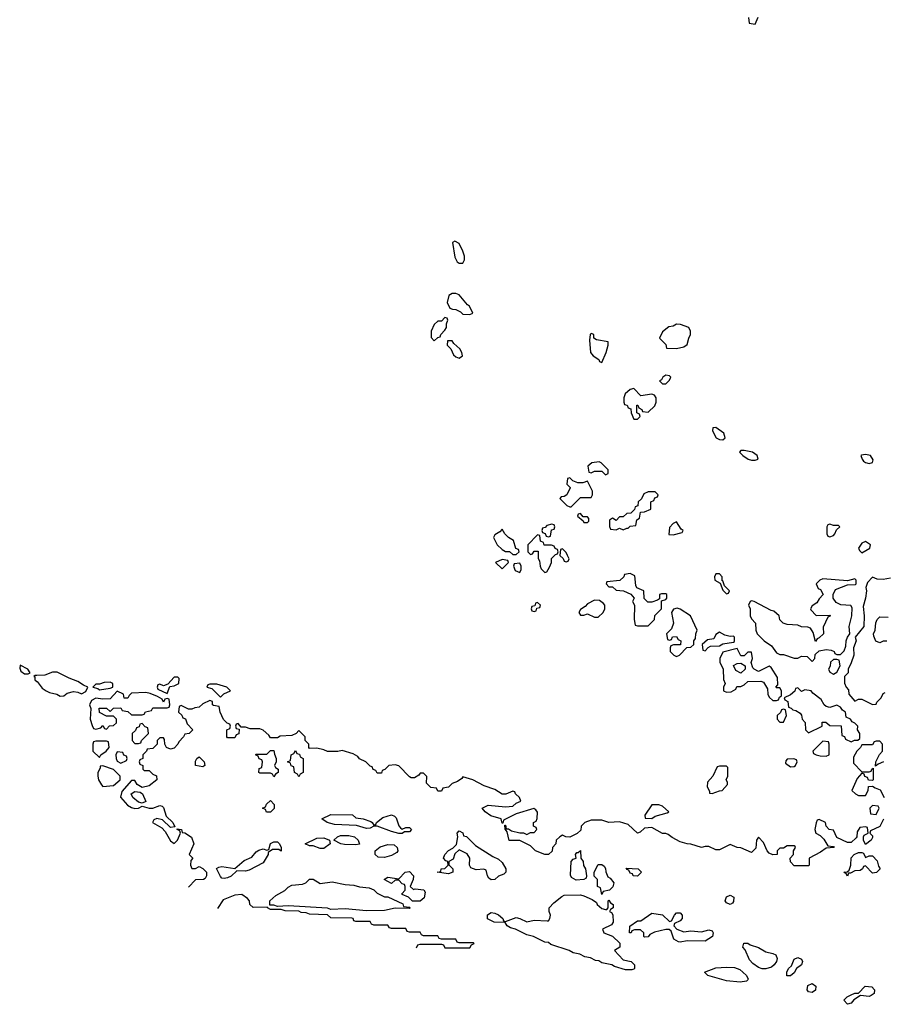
# Model space of a CAD drawing. Header units: inches. Extents: x 2601682 to 2755810, y 449311 to 584050.
# Tile 450 of 505: x 2739903 to 2744750, y 545529 to 551058. Entities that reach past the tile are written whole.
import ezdxf

# ---------------------------------------------------------------- set-up
doc = ezdxf.new("R2010")
doc.units = ezdxf.units.IN
doc.header["$MEASUREMENT"] = 0
for name, color, linetype in [('C7534', 7, 'Continuous'), ('C7544', 7, 'Continuous'), ('C7545', 7, 'Continuous')]:
    doc.layers.add(name, color=color, linetype=linetype)

msp = doc.modelspace()

# ---------------------------------------------------------------- linework, layer by layer
at = {"layer": 'C7534', "color": 2, "elevation": 2}
msp.add_lwpolyline([(2739906.4, 547433.6), (2739903, 547417), (2739910, 547398.8), (2739930, 547384.9), (2739950, 547384), (2739962, 547390), (2739948.7, 547410)], close=True, dxfattribs=at)
msp.add_lwpolyline([(2740000, 547375.5), (2739990, 547375.3), (2739982, 547370), (2739987.1, 547367.1), (2739988.2, 547350), (2740000, 547342.5)], dxfattribs=at)
at = {"layer": 'C7544', "color": 2, "elevation": 2}
for points in [[(2742344.7, 549815.3), (2742332.7, 549807.3), (2742344.5, 549724.5), (2742358.8, 549698.8), (2742370, 549691), (2742390, 549691.3), (2742399.3, 549710), (2742399.3, 549730), (2742390, 549758), (2742370, 549802)], [(2742350, 549521.2), (2742330, 549521.2), (2742311.3, 549510), (2742302, 549470), (2742318, 549438), (2742332, 549432), (2742350, 549431.3), (2742377.3, 549417.3), (2742390, 549404.7), (2742430, 549402), (2742446, 549410), (2742428, 549450), (2742417.2, 549457.2), (2742370, 549514)], [(2742290, 549386), (2742270, 549366), (2742250, 549366), (2742230, 549346), (2742212, 549310), (2742212.7, 549272.7), (2742230, 549254), (2742250, 549274), (2742262, 549278), (2742266, 549290), (2742290, 549314), (2742298, 549330), (2742298, 549350), (2742306, 549370), (2742302, 549382)], [(2743590, 549348), (2743570, 549338), (2743546.4, 549333.6), (2743510, 549306), (2743494, 549270), (2743530, 549234), (2743534, 549214), (2743590, 549212), (2743630, 549222), (2743650, 549234), (2743658, 549270), (2743668, 549290), (2743668, 549310), (2743658, 549330), (2743612.7, 549347.3)], [(2743110, 549295.3), (2743104.7, 549290), (2743101, 549259), (2743106, 549190), (2743122, 549170), (2743154, 549150), (2743158, 549138), (2743170, 549134), (2743195.3, 549190), (2743206, 549230), (2743206, 549250), (2743140.4, 549260.4), (2743126, 549270), (2743126, 549290)], [(2742330, 549255.3), (2742304.7, 549255.3), (2742302, 549230), (2742322, 549210), (2742336.9, 549176.9), (2742350, 549164.7), (2742370, 549158), (2742388, 549170), (2742384, 549190), (2742372.7, 549210), (2742340.2, 549240.2)], [(2743530, 549062), (2743512, 549050), (2743504.7, 549035.3), (2743494, 549030), (2743510, 549014), (2743530, 549014), (2743550, 549034), (2743558, 549050), (2743550, 549058)], [(2743350, 548988), (2743330, 548982), (2743302, 548958), (2743294, 548934), (2743294, 548910), (2743298, 548898), (2743312.7, 548892.7), (2743318, 548878), (2743332.7, 548872.7), (2743334, 548850), (2743350, 548814), (2743370, 548814), (2743386, 548830), (2743382, 548842), (2743366, 548850), (2743367.3, 548892.7), (2743372.7, 548892.7), (2743378, 548878), (2743394, 548870), (2743398, 548858), (2743430, 548854), (2743468, 548890), (2743475.3, 548910), (2743475.3, 548935.3), (2743466, 548950), (2743450, 548955.3), (2743390, 548946)], [(2743810, 548768), (2743794, 548766), (2743792, 548750), (2743812, 548710), (2743830, 548701), (2743850, 548698), (2743862, 548710), (2743855.5, 548735.5)], [(2743970, 548639), (2743950, 548638), (2743942, 548630), (2743962, 548610), (2743992, 548590), (2744010, 548584), (2744030, 548584), (2744048, 548590), (2744042, 548610), (2744015.3, 548630)], [(2744650, 548617), (2744627.3, 548612.7), (2744624.7, 548610), (2744631, 548590), (2744639.8, 548579.8), (2744650, 548571), (2744670, 548566), (2744688.7, 548571.3), (2744693.6, 548586.4), (2744679, 548610)], [(2743155.3, 548575.3), (2743114, 548570), (2743092, 548550), (2743098, 548518), (2743110, 548514), (2743130, 548522), (2743170, 548522), (2743190, 548502), (2743206, 548510), (2743206, 548530), (2743166, 548570)], [(2742990, 548486), (2742978, 548482), (2742974, 548450), (2742991.6, 548431.6), (2742991.6, 548428.4), (2742974, 548390), (2742959.6, 548380.4), (2742942, 548378), (2742934, 548370), (2742974, 548330), (2742990, 548322), (2742998, 548322), (2743050, 548374), (2743110, 548374), (2743118, 548390), (2743118, 548410), (2743090, 548466), (2743063.6, 548456.4), (2743036.4, 548456.4), (2743008, 548468)], [(2743470, 548406), (2743430, 548406), (2743405.4, 548394.6), (2743392.7, 548367.3), (2743374, 548350), (2743372.7, 548327.3), (2743358, 548322), (2743352.7, 548307.3), (2743332.7, 548287.3), (2743310, 548286), (2743290, 548266), (2743270, 548266), (2743250, 548246), (2743230, 548258), (2743212.7, 548247.3), (2743212.7, 548212.7), (2743218, 548198), (2743250, 548194), (2743270, 548202), (2743290, 548194), (2743310, 548202), (2743318, 548202), (2743330, 548214), (2743362, 548218), (2743366, 548250), (2743382, 548258), (2743387.3, 548292.7), (2743410, 548294), (2743446, 548310), (2743446, 548350), (2743462, 548358), (2743467.3, 548372.7), (2743482, 548378), (2743486, 548390)], [(2743050, 548286), (2743038, 548282), (2743034, 548270), (2743064.7, 548244.7), (2743070, 548234), (2743090, 548234), (2743098, 548242), (2743096.4, 548256.4), (2743090, 548266), (2743066, 548266)], [(2742890, 548226), (2742862, 548218), (2742852.7, 548207.3), (2742838, 548202), (2742834, 548190), (2742838, 548178), (2742852.7, 548172.7), (2742858, 548158), (2742870, 548154), (2742882, 548158), (2742887.3, 548192.7), (2742902, 548198), (2742906, 548210), (2742902, 548222)], [(2743590, 548238), (2743570, 548228), (2743550, 548206), (2743547.1, 548167.1), (2743570, 548166), (2743622, 548178), (2743626, 548190), (2743616.4, 548196.4)], [(2744450, 548226), (2744438, 548222), (2744434, 548210), (2744434, 548170), (2744438, 548158), (2744450, 548154), (2744470, 548162), (2744478, 548170), (2744487.3, 548192.7), (2744506, 548210), (2744498, 548218), (2744470, 548218)], [(2742610, 548198), (2742598, 548182), (2742570, 548166), (2742562, 548150), (2742582, 548110), (2742610, 548082), (2742630, 548072), (2742651.6, 548071.6), (2742670, 548054), (2742690, 548054), (2742706, 548070), (2742702, 548082), (2742688, 548088), (2742674, 548134), (2742646, 548150), (2742626, 548170)], [(2742810, 548166), (2742754, 548110), (2742754, 548070), (2742770, 548054), (2742782, 548058), (2742790, 548074), (2742812.7, 548072.7), (2742812.7, 548032.7), (2742819.6, 548019.6), (2742824.7, 547990), (2742830, 547974), (2742850, 547954), (2742862, 547958), (2742876.4, 547983.6), (2742888, 548010), (2742888.4, 548031.6), (2742910, 548054), (2742922, 548058), (2742926, 548070), (2742922, 548082), (2742908, 548088), (2742902, 548102), (2742887.3, 548107.3), (2742847.3, 548107.3), (2742842, 548122), (2742826, 548130), (2742822, 548162)], [(2744650, 548128.7), (2744630, 548118), (2744611.3, 548090), (2744616.9, 548076.9), (2744630, 548064.7), (2744675.3, 548090), (2744678, 548110)], [(2742950, 548086), (2742938, 548082), (2742934, 548050), (2742952.7, 548032.7), (2742958, 548018), (2742970, 548014), (2742982, 548018), (2742986, 548030), (2742978, 548050), (2742970, 548066)], [(2742610, 548026), (2742574, 548010), (2742610, 547974), (2742646, 548010), (2742642, 548022)], [(2742710, 548006), (2742678, 548002), (2742674, 547990), (2742684.7, 547964.7), (2742710, 547954), (2742718, 547970), (2742718, 547990)], [(2743330, 547948), (2743298, 547942), (2743294, 547930), (2743271.6, 547908.4), (2743198, 547902), (2743194, 547890), (2743210, 547874), (2743230, 547874), (2743250, 547854), (2743291.6, 547851.6), (2743332.7, 547832.7), (2743352, 547810), (2743342, 547790), (2743354, 547770), (2743352, 547690), (2743358, 547658), (2743370, 547654), (2743430, 547654), (2743466, 547690), (2743467.3, 547712.7), (2743506, 547750), (2743506, 547794), (2743530, 547802), (2743535.3, 547810), (2743535.3, 547830), (2743530, 547834), (2743505.4, 547834.6), (2743494, 547830), (2743494, 547806), (2743482, 547798), (2743450, 547788), (2743428, 547788), (2743408, 547808), (2743406, 547850), (2743367.3, 547867.3), (2743360.4, 547880.4), (2743355.3, 547935.3)], [(2743830, 547946), (2743810, 547946), (2743802, 547930), (2743804.7, 547910), (2743834, 547894), (2743850, 547854), (2743870, 547834), (2743882, 547838), (2743886, 547850), (2743858, 547878), (2743850, 547906), (2743846, 547906), (2743846, 547930)], [(2744590, 547918), (2744550, 547906), (2744410, 547918), (2744394, 547910), (2744374, 547890), (2744384.7, 547864.7), (2744398, 547858), (2744412, 547830), (2744390, 547806), (2744376.9, 547783.1), (2744350, 547766), (2744342, 547750), (2744343.6, 547743.6), (2744372.7, 547712.7), (2744450, 547714), (2744454, 547710), (2744438, 547702), (2744412.7, 547647.3), (2744414, 547610), (2744390, 547586), (2744378, 547582), (2744370, 547566), (2744356.4, 547616.4), (2744342, 547642), (2744327.3, 547647.3), (2744290, 547648), (2744270, 547658), (2744210, 547662), (2744188.4, 547668.4), (2744168.4, 547688.4), (2744166, 547710), (2744136.4, 547736.4), (2744120.4, 547740.4), (2744026, 547790), (2744010, 547795.3), (2744002, 547790), (2743994, 547770), (2744002, 547750), (2744002, 547710), (2744010, 547694), (2744032, 547670), (2744034, 547630), (2744042, 547610), (2744082, 547570), (2744122.8, 547542.8), (2744150, 547502), (2744170, 547494), (2744190, 547494), (2744250, 547472), (2744270, 547472), (2744290, 547484.7), (2744322, 547482), (2744350, 547454), (2744366, 547470), (2744367.3, 547492.7), (2744390, 547514), (2744430, 547522), (2744456.9, 547516.9), (2744474, 547510), (2744478, 547498), (2744490, 547494), (2744510, 547494), (2744530, 547514), (2744540.4, 547539.6), (2744542, 547570), (2744548.7, 547590), (2744562, 547610), (2744559, 547650), (2744573.2, 547710), (2744574.6, 547754.6), (2744568, 547768), (2744512.1, 547772.1), (2744486, 547786), (2744468, 547810), (2744468, 547830), (2744482, 547858), (2744550, 547884.7), (2744593.6, 547886.4), (2744598, 547890), (2744598, 547910)], [(2742810, 547786), (2742798, 547782), (2742794, 547766), (2742778, 547762), (2742774, 547750), (2742778, 547738), (2742790, 547734), (2742802, 547738), (2742806, 547754), (2742822, 547758), (2742826, 547770)], [(2743130, 547798), (2743090, 547778), (2743076.9, 547763.1), (2743050, 547746), (2743042, 547730), (2743050, 547714), (2743070, 547714), (2743090, 547722), (2743130, 547702), (2743150, 547702), (2743178, 547730), (2743188, 547750), (2743188, 547770), (2743180.4, 547780.4), (2743156.4, 547796.4)], [(2743594, 547754), (2743571.6, 547748.4), (2743562, 547730), (2743572, 547670), (2743562, 547638), (2743534, 547610), (2743538, 547578), (2743550, 547574), (2743562, 547578), (2743567.3, 547592.7), (2743590, 547594), (2743598, 547578), (2743614, 547570), (2743612.7, 547547.3), (2743572.7, 547547.3), (2743558, 547542), (2743554, 547530), (2743554, 547510), (2743574, 547490), (2743590, 547482), (2743606, 547490), (2743647.3, 547532.7), (2743670, 547534), (2743686, 547550), (2743686, 547570), (2743696.4, 547583.6), (2743698, 547610), (2743706, 547630), (2743668, 547710), (2743610, 547748.7)], [(2743830, 547618), (2743810, 547606), (2743798, 547582), (2743763.6, 547576.4), (2743734, 547550), (2743738, 547518), (2743750, 547514), (2743767.3, 547532.7), (2743780.4, 547539.6), (2743830, 547542), (2743850, 547554), (2743910, 547562), (2743914.6, 547565.4), (2743915.3, 547590), (2743910, 547595.3), (2743890, 547594), (2743861.2, 547601.2)], [(2743930, 547526), (2743850, 547506), (2743832, 547470), (2743832, 547450), (2743852, 547410), (2743852.7, 547352.7), (2743862, 547330), (2743854, 547310), (2743854, 547290), (2743870, 547282), (2743896.4, 547283.6), (2743922, 547298), (2743927.3, 547312.7), (2743950, 547314), (2743970, 547322), (2743990, 547342), (2744063.6, 547343.6), (2744076.9, 547336.9), (2744099.6, 547299.6), (2744102, 547270), (2744110, 547254), (2744130, 547234), (2744150, 547234), (2744162, 547238), (2744167.3, 547252.7), (2744178, 547262), (2744178, 547290), (2744170, 547306), (2744150, 547306), (2744146, 547310), (2744158, 547322), (2744155.3, 547364.7), (2744120.4, 547420.4), (2744110, 547428), (2744050, 547398), (2744026, 547410), (2744018, 547418), (2744008, 547448), (2744015.3, 547470), (2744010, 547506), (2743990, 547506), (2743970, 547486), (2743950, 547486)], [(2743950, 547388), (2743923.1, 547403.1), (2743908.7, 547431.3), (2743930, 547442), (2743950, 547444.7), (2743974, 547430), (2743974, 547410)], [(2744490, 547466), (2744470, 547466), (2744454, 547450), (2744452, 547428), (2744442, 547410), (2744450, 547394), (2744470, 547382), (2744490, 547394), (2744508, 547430), (2744502, 547462)], [(2740410, 547338), (2740376.4, 547336.4), (2740350, 547326), (2740330, 547326), (2740314, 547310), (2740342, 547302), (2740350, 547294), (2740410, 547304.7), (2740426, 547310), (2740426, 547330)], [(2740790, 547366), (2740770, 547366), (2740734, 547326), (2740710, 547318), (2740690, 547326), (2740678, 547322), (2740674, 547310), (2740678, 547298), (2740730, 547274), (2740746, 547314), (2740770, 547318), (2740795.3, 547330), (2740798, 547358)], [(2741010, 547326), (2740970, 547326), (2740958, 547322), (2740954, 547310), (2740982, 547302), (2741030, 547254), (2741048.4, 547271.6), (2741086, 547290), (2741066, 547310)], [(2740450, 547288), (2740410, 547244), (2740370, 547242), (2740330, 547248), (2740305.4, 547234.6), (2740294, 547210), (2740302, 547190), (2740298, 547130), (2740310, 547094), (2740318, 547078), (2740330, 547074), (2740358, 547082), (2740370, 547094), (2740378, 547078), (2740390, 547074), (2740407.3, 547092.7), (2740430, 547094), (2740446, 547110), (2740446, 547130), (2740430, 547146), (2740390, 547146), (2740350, 547168), (2740348.4, 547191.6), (2740390, 547192), (2740410, 547174), (2740430, 547192), (2740470, 547194), (2740478, 547178), (2740510, 547174), (2740530, 547154), (2740590, 547154), (2740602, 547158), (2740608.4, 547171.6), (2740642, 547178), (2740650, 547194), (2740730, 547194), (2740742, 547198), (2740746, 547210), (2740742, 547242), (2740730, 547246), (2740718, 547242), (2740710, 547226), (2740702, 547242), (2740676.4, 547256.4), (2740634.6, 547274.6), (2740610, 547279), (2740530, 547275.3), (2740516.9, 547263.1), (2740510, 547248), (2740490, 547248), (2740486, 547270)], [(2744270, 547306), (2744258, 547302), (2744252.7, 547287.3), (2744230, 547266), (2744194, 547250), (2744198, 547238), (2744214, 547230), (2744218, 547198), (2744232.7, 547192.7), (2744242, 547182), (2744259.6, 547179.6), (2744283.6, 547163.6), (2744291.6, 547151.6), (2744294, 547130), (2744311.6, 547111.6), (2744314, 547070), (2744330, 547054), (2744406, 547090), (2744407.3, 547112.7), (2744427.3, 547112.7), (2744450, 547094), (2744512.7, 547092.7), (2744518, 547038), (2744532, 547032), (2744538, 547018), (2744570, 547002), (2744588.4, 547011.6), (2744607.3, 547012.7), (2744618, 547022), (2744618, 547050), (2744606, 547070), (2744608, 547090), (2744590, 547108), (2744575.3, 547115.3), (2744566, 547130), (2744542, 547142), (2744538, 547170), (2744521.2, 547181.2), (2744510, 547198), (2744490, 547208), (2744450, 547195.3), (2744430, 547202), (2744418, 547210), (2744400.4, 547240.4), (2744355.3, 547275.3), (2744346, 547290), (2744310, 547295.3), (2744290, 547286)], [(2744190, 547186), (2744178, 547182), (2744172.7, 547167.3), (2744154, 547150), (2744154, 547130), (2744170, 547114), (2744190, 547114), (2744206, 547150), (2744202, 547182)], [(2740590, 547106), (2740578, 547102), (2740572.7, 547087.3), (2740558, 547082), (2740552.7, 547067.3), (2740534, 547050), (2740534, 547010), (2740550, 546994), (2740570, 546994), (2740582, 546998), (2740586, 547010), (2740626, 547050), (2740622, 547082), (2740607.3, 547087.3)], [(2740390, 547006), (2740330, 547006), (2740318, 547002), (2740314, 546990), (2740314, 546950), (2740350, 546914), (2740358, 546930), (2740388, 546950), (2740406, 546970), (2740402, 547002)], [(2744410, 547006), (2744354, 546950), (2744358, 546938), (2744374, 546930), (2744396.4, 546923.6), (2744430, 546922), (2744446, 546930), (2744446, 546990), (2744442, 547002)], [(2740450, 546946), (2740442, 546930), (2740444.7, 546910), (2740450, 546894), (2740470, 546882), (2740502, 546898), (2740506, 546910), (2740502, 546922), (2740487.3, 546927.3), (2740482, 546942)], [(2741330, 546806), (2741322, 546822), (2741310, 546826), (2741250, 546826), (2741246, 546830), (2741247.3, 546852.7), (2741262, 546858), (2741266, 546890), (2741262, 546902), (2741247.3, 546907.3), (2741242, 546922), (2741226, 546930), (2741230, 546934), (2741290, 546934), (2741310, 546954), (2741330, 546954), (2741332.7, 546932.7), (2741342, 546910), (2741342, 546890), (2741334, 546870), (2741338, 546858), (2741354, 546850), (2741354, 546830), (2741338, 546822)], [(2741470, 546806), (2741462, 546822), (2741446, 546830), (2741442, 546862), (2741427.3, 546867.3), (2741422, 546882), (2741406, 546890), (2741422, 546898), (2741426, 546930), (2741442, 546938), (2741450, 546954), (2741458, 546938), (2741472.7, 546932.7), (2741478, 546918), (2741494, 546910), (2741494, 546830), (2741478, 546822)], [(2740930, 546862), (2740889, 546869), (2740890, 546894), (2740898, 546910), (2740910, 546918), (2740938, 546890), (2740942, 546870)], [(2744247.3, 546907.3), (2744210, 546906), (2744203.6, 546896.4), (2744202, 546882), (2744230, 546862), (2744250, 546864.7), (2744258, 546870), (2744266, 546890), (2744262, 546902)], [(2740370, 546868), (2740354, 546866), (2740354, 546854), (2740342, 546830), (2740342, 546810), (2740344.7, 546790), (2740361.4, 546761.4), (2740370, 546751.3), (2740430, 546758), (2740466, 546790), (2740466, 546810), (2740430, 546848)], [(2743870, 546866), (2743830, 546866), (2743818, 546862), (2743794, 546810), (2743763.6, 546776.4), (2743762, 546750), (2743774, 546726), (2743774, 546714), (2743790, 546712), (2743830, 546726.8), (2743846, 546730), (2743876.4, 546763.6), (2743876.4, 546776.4), (2743868, 546790), (2743878, 546810), (2743878, 546858)], [(2740590, 546658), (2740570, 546664), (2740538, 546690), (2740528.7, 546711.3), (2740550, 546724.7), (2740579.6, 546719.6), (2740591.6, 546711.6), (2740610, 546668)], [(2741310, 546608), (2741288.4, 546608.4), (2741282, 546622), (2741266, 546630), (2741282, 546638), (2741287.3, 546652.7), (2741310, 546674), (2741332, 546650), (2741331.6, 546628.4)], [(2743490, 546648), (2743450, 546648), (2743412, 546590), (2743414, 546574), (2743450, 546572), (2743470, 546584.7), (2743536.4, 546603.6), (2743546, 546610), (2743510, 546642)], [(2744690, 546646), (2744674, 546630), (2744678, 546598), (2744710, 546594), (2744726, 546630), (2744722, 546642)], [(2741890, 546534), (2741902, 546538), (2741906, 546550), (2741941.5, 546578.5), (2741990, 546592), (2742006, 546586), (2742016, 546576), (2742031, 546531), (2742039.6, 546519.6), (2742050, 546512), (2742070, 546522), (2742090, 546522), (2742102, 546510), (2742090, 546498), (2742062, 546498), (2742050, 546488.7), (2742030, 546488.7), (2741990, 546499), (2741910, 546529), (2741890, 546528.7), (2741870, 546518), (2741850, 546515.3), (2741792.9, 546532.9), (2741670, 546538.4), (2741629.4, 546549.4), (2741598, 546570), (2741650, 546594), (2741770, 546593.4), (2741790, 546576), (2741831, 546571), (2741874.4, 546554.4), (2741882, 546550)], [(2742550, 546228), (2742536.4, 546236.4), (2742528, 546250), (2742522, 546282), (2742508, 546288), (2742464.7, 546284.7), (2742435.3, 546295.3), (2742428, 546310), (2742429.2, 546350), (2742414.5, 546374.5), (2742370, 546395.3), (2742346, 546374), (2742335.9, 546344.1), (2742311.3, 546330), (2742312, 546312), (2742334, 546290), (2742334, 546270), (2742310, 546262), (2742246, 546270), (2742266, 546274), (2742268, 546290), (2742290, 546292), (2742308, 546310), (2742306, 546330), (2742294, 546334), (2742282, 546350), (2742289.2, 546370.8), (2742310, 546392), (2742334.6, 546405.4), (2742354, 546426), (2742362, 546470), (2742358, 546490), (2742370, 546502), (2742390, 546492), (2742394, 546474), (2742410, 546472), (2742461.4, 546421.4), (2742558, 546358), (2742590, 546344.7), (2742610, 546324.7), (2742631, 546290), (2742631.3, 546270), (2742619.8, 546260.2), (2742590, 546248), (2742570, 546228.7)], [(2741370, 546388), (2741358, 546398), (2741322, 546398), (2741298, 546382), (2741298, 546370), (2741270, 546324), (2741190, 546282.7), (2741170, 546277.2), (2741122, 546278), (2741090, 546248.7), (2741070, 546239), (2741050, 546235.3), (2741038, 546238), (2741030, 546246), (2741008.4, 546291.6), (2741020.4, 546299.6), (2741038, 546302), (2741110, 546291.3), (2741163.7, 546336.3), (2741205.6, 546354.4), (2741230, 546384.7), (2741245.6, 546394.4), (2741270, 546401), (2741290, 546394), (2741302, 546398), (2741310, 546432), (2741330, 546442), (2741350, 546442), (2741362, 546430), (2741371.3, 546410)], [(2741590, 546404), (2741550, 546418), (2741530, 546418), (2741506, 546430), (2741570, 546461), (2741610, 546462.8), (2741642, 546450), (2741644.7, 546430), (2741610, 546404)], [(2741790, 546424), (2741726, 546426), (2741706, 546430), (2741666, 546450), (2741686, 546470), (2741703.7, 546476.3), (2741750, 546477.3), (2741782, 546470), (2741802, 546450), (2741810, 546428.7)], [(2741950, 546354), (2741915.3, 546355.3), (2741898, 546370), (2741898, 546390), (2741926.3, 546413.7), (2741970, 546426), (2742004.7, 546424.7), (2742022, 546410), (2742024.7, 546390), (2742018.8, 546381.2), (2741990, 546365.2)], [(2743026.6, 546226.6), (2743000.9, 546240.9), (2742993.6, 546253.6), (2742999, 546330), (2743010, 546344.7), (2743026, 546350), (2743022, 546370), (2743030, 546382), (2743038, 546382), (2743050, 546392), (2743052, 546350), (2743064.7, 546330), (2743067.5, 546307.5), (2743078, 546290), (2743084.7, 546250), (2743082, 546238), (2743070, 546228.7)], [(2744650, 546354), (2744670, 546362), (2744690, 546362), (2744715.3, 546335.3), (2744723.6, 546303.6), (2744732, 546290), (2744711.6, 546268.4), (2744690, 546266), (2744650, 546306), (2744638, 546302), (2744634, 546290), (2744619.6, 546280.4), (2744590, 546278), (2744566, 546266), (2744554, 546266), (2744550, 546248), (2744542, 546262), (2744528, 546270), (2744547.3, 546272.7), (2744558, 546282), (2744568, 546310), (2744568.9, 546351.1), (2744586, 546370), (2744610, 546382), (2744630, 546382), (2744638, 546378)], [(2743170, 546146), (2743162, 546182), (2743146, 546190), (2743146, 546230), (2743128, 546248), (2743128, 546270), (2743150, 546314), (2743170, 546314), (2743183.6, 546303.6), (2743191.6, 546291.6), (2743192.7, 546272.7), (2743204.7, 546244.7), (2743216.9, 546236.9), (2743238, 546210), (2743231.6, 546188.4), (2743214, 546170), (2743178, 546162)], [(2743370, 546248), (2743346, 546250), (2743342, 546262), (2743330, 546266), (2743322, 546282), (2743310, 546286), (2743307.3, 546292.7), (2743374, 546290), (2743392, 546270)], [(2741590, 546207.3), (2741656.8, 546216.8), (2741730, 546201.6), (2741778, 546198), (2741810, 546187.7), (2741863.5, 546183.5), (2741891, 546171), (2741910, 546152), (2741950, 546132), (2741970, 546132), (2742052.7, 546092.7), (2742058, 546078), (2742090, 546074), (2742094, 546070), (2742090, 546066), (2742010, 546068), (2741950, 546055.3), (2741850, 546054), (2741730, 546064), (2741650, 546062), (2741630, 546068), (2741410, 546082), (2741350, 546078), (2741330, 546086), (2741306, 546086), (2741306, 546110), (2741340.2, 546139.8), (2741391.4, 546168.6), (2741410, 546186.8), (2741430, 546198), (2741490, 546202.8), (2741508, 546210), (2741529.1, 546230.9), (2741550, 546231)], [(2742112.7, 546172.7), (2742123.1, 546176.9), (2742171.3, 546171.3), (2742178, 546158), (2742173.4, 546126.6), (2742150, 546108.7), (2742108, 546108), (2742086, 546130), (2742050, 546146), (2742048, 546150), (2742066, 546170), (2742066, 546190), (2742062, 546202), (2742050, 546206), (2742030, 546226), (2742010, 546226), (2741990, 546208), (2741948, 546230), (2741970, 546242), (2742030, 546234), (2742066, 546270), (2742090, 546274), (2742114, 546250), (2742112, 546230), (2742094, 546190)], [(2743190, 546062), (2743198, 546062), (2743206, 546070), (2743206, 546110), (2743210, 546114), (2743218, 546098), (2743234, 546090), (2743234, 546070), (2743218, 546062), (2743214, 546050), (2743224.7, 546044.7), (2743231.6, 546031.6), (2743234, 545990), (2743224.7, 545975.3), (2743174, 545950), (2743182, 545930), (2743231, 545911), (2743271.3, 545871.3), (2743272, 545850), (2743242, 545830), (2743290, 545778), (2743334, 545770), (2743354, 545750), (2743354, 545730), (2743350, 545726), (2743338, 545722), (2743303.1, 545723.1), (2743241.2, 545741.2), (2743226, 545750), (2743170, 545762), (2743152.9, 545772.9), (2743135.3, 545775.3), (2743106, 545790), (2743075.3, 545795.3), (2743046, 545810), (2743010, 545818), (2742986, 545830), (2742884, 545864), (2742870, 545875.3), (2742850, 545878), (2742786, 545910), (2742750, 545918), (2742686, 545950), (2742658, 545958), (2742638, 545970), (2742627.3, 545987.3), (2742566, 545990), (2742529, 546009), (2742529, 546031), (2742550, 546044.7), (2742570, 546041), (2742590.9, 546030.9), (2742614, 546010), (2742618, 545998), (2742630, 545994), (2742690, 546016), (2742710.8, 546010.8), (2742750, 545991.3), (2742790, 546001), (2742863.1, 545996.9), (2742870, 545998), (2742879, 546010), (2742882, 546030), (2742875.3, 546050), (2742875.3, 546070), (2742901.6, 546098.4), (2742945.4, 546134.6), (2742959.3, 546140.7), (2743050, 546143), (2743070, 546137.3), (2743116.7, 546116.7), (2743139.9, 546099.9), (2743144, 546090), (2743170, 546067.3)], [(2743890, 546088.7), (2743870, 546098), (2743862, 546110), (2743870, 546132), (2743890, 546142), (2743912, 546130), (2743910, 546106), (2743903.6, 546096.4)], [(2743630, 545936), (2743670, 545941), (2743730, 545936), (2743770, 545946), (2743790, 545942), (2743796, 545930), (2743790.9, 545909.1), (2743750, 545884), (2743650, 545885.2), (2743610, 545877.2), (2743600.2, 545880.2), (2743574, 545894), (2743559, 545939), (2743548.4, 545948.4), (2743530, 545948.7), (2743465.4, 545934.6), (2743439.6, 545920.4), (2743430, 545908), (2743410, 545906), (2743406, 545910), (2743406, 545930), (2743387.3, 545947.3), (2743352.7, 545947.3), (2743338, 545942), (2743334, 545930), (2743326, 545930), (2743327.3, 545967.3), (2743370, 545998), (2743390, 545998), (2743450, 546041), (2743511, 546031), (2743550, 545994), (2743562, 545998), (2743578, 546030), (2743590, 546042), (2743610, 546042), (2743622, 546030), (2743622, 546010), (2743610, 545998), (2743578, 545982), (2743574, 545970), (2743592, 545950)], [(2744070, 545728.7), (2744050, 545735.3), (2744018, 545758), (2743999, 545779), (2743974, 545834), (2743962, 545850), (2743967.3, 545872.7), (2743990, 545872), (2744002.8, 545862.8), (2744050, 545846.8), (2744090, 545822.8), (2744130, 545814.8), (2744146.4, 545806.4), (2744154.8, 545785.2), (2744151.3, 545770), (2744138, 545750), (2744122, 545738), (2744090, 545728.7)], [(2744230, 545688), (2744208.9, 545688.9), (2744208, 545710), (2744218, 545730), (2744234.6, 545745.4), (2744250, 545782), (2744270, 545791.3), (2744290, 545782), (2744296, 545770), (2744291.3, 545750), (2744262, 545730), (2744250, 545706)], [(2743946.4, 545653.6), (2743870, 545661.2), (2743766, 545690), (2743746, 545710), (2743810, 545733.4), (2743870, 545738), (2743915.5, 545735.5), (2743944, 545724), (2743962, 545710), (2743982, 545690), (2743992, 545670), (2743990, 545666), (2743982, 545658)], [(2744350, 545595.3), (2744330, 545598), (2744322, 545610), (2744326, 545634), (2744350, 545644.7), (2744371, 545630), (2744370, 545608)], [(2744670, 545573.2), (2744622, 545578), (2744585.4, 545554.6), (2744570, 545535.3), (2744550, 545528.7), (2744529, 545551), (2744548, 545570), (2744570, 545582), (2744590, 545591.3), (2744610, 545592), (2744649.1, 545630.9), (2744686.4, 545626.4), (2744701, 545610), (2744698, 545590), (2744682.8, 545577.2)]]:
    msp.add_lwpolyline(points, close=True, dxfattribs=at)
for points in [[(2744790, 547922), (2744750, 547915.3), (2744716.4, 547916.4), (2744690, 547928), (2744662, 547898), (2744651.3, 547870), (2744654.8, 547850), (2744650.9, 547809.1), (2744636.9, 547763.1), (2744642.8, 547710), (2744641, 547650), (2744592, 547590), (2744598, 547570), (2744582, 547530), (2744584.7, 547490), (2744570, 547446), (2744552, 547410), (2744552, 547390), (2744532, 547370), (2744532.7, 547332.7), (2744542, 547310), (2744554.8, 547294.8), (2744556, 547270), (2744590, 547232), (2744610, 547242), (2744630, 547242), (2744690, 547212), (2744710, 547214), (2744714, 547226), (2744738, 547250), (2744750, 547274), (2744760.4, 547279.6)], [(2744770, 547568), (2744750, 547568), (2744730, 547558), (2744708.9, 547568.9), (2744696.4, 547596.4), (2744695.3, 547610), (2744704, 547630), (2744708.9, 547671.1), (2744715.3, 547690), (2744730, 547704.7), (2744778, 547702)], [(2740000, 547342.5), (2740001.6, 547341.6), (2740030, 547303.8), (2740051, 547290), (2740070, 547279.1), (2740110.5, 547270.5), (2740130, 547258.8), (2740150, 547261), (2740170, 547276), (2740204.7, 547284.7), (2740230, 547282), (2740250, 547272), (2740274.6, 547285.4), (2740286, 547310), (2740260.2, 547320.2), (2740230, 547342), (2740180.4, 547360.4), (2740113.6, 547393.6), (2740086.4, 547393.6), (2740043.6, 547376.4), (2740000, 547375.5)], [(2744750.9, 546569.1), (2744730, 546528), (2744678, 546502), (2744674, 546490), (2744690, 546474), (2744690, 546466), (2744682, 546450), (2744650, 546426), (2744638, 546450), (2744638, 546470), (2744642, 546478), (2744666, 546490), (2744662, 546522), (2744650, 546526), (2744618, 546522), (2744603.6, 546496.4), (2744602, 546470), (2744596.9, 546463.1), (2744570, 546438), (2744550, 546438), (2744490, 546466), (2744470, 546506), (2744446, 546510), (2744428.7, 546528.7), (2744426, 546550), (2744390, 546566), (2744378, 546562), (2744372.7, 546547.3), (2744366, 546510), (2744372, 546490), (2744396, 546476), (2744416.9, 546456.9), (2744438, 546418), (2744470, 546414), (2744474, 546410), (2744430, 546406), (2744397.3, 546382.7), (2744334, 546350), (2744334, 546310), (2744330, 546306), (2744250, 546306), (2744228.7, 546328.7), (2744228, 546350), (2744246, 546370), (2744246, 546390), (2744258, 546410), (2744254.6, 546414.6), (2744250, 546418), (2744210, 546418), (2744190, 546406), (2744170, 546406), (2744154, 546390), (2744154, 546370), (2744130, 546368), (2744110, 546378), (2744098, 546390), (2744077.2, 546437.2), (2744050, 546468), (2744038, 546450), (2744034.8, 546405.2), (2744010, 546382), (2743950, 546408), (2743930, 546408.7), (2743890, 546426), (2743830, 546395.3), (2743810, 546395.3), (2743770, 546415.3), (2743750, 546415.3), (2743730, 546408.7), (2743670, 546428.7), (2743649.1, 546429.1), (2743610, 546442), (2743564.7, 546464.7), (2743542, 546482), (2743530, 546488), (2743510, 546488), (2743450, 546522), (2743410, 546518), (2743385.4, 546494.6), (2743370, 546489.2), (2743317.6, 546537.6), (2743270, 546554), (2743210, 546549), (2743170, 546562), (2743110, 546562), (2743074, 546550), (2743054, 546530), (2743052.7, 546507.3), (2743031.6, 546488.4), (2742990, 546468), (2742968.4, 546468.4), (2742950, 546478), (2742934, 546470), (2742914, 546450), (2742912, 546430), (2742894, 546410), (2742891.1, 546388.9), (2742870.7, 546369.3), (2742850, 546369.3), (2742798, 546390), (2742770, 546418), (2742710, 546448), (2742650, 546448), (2742638, 546498), (2742627.3, 546512.7), (2742626, 546534), (2742630, 546534), (2742634, 546514), (2742646, 546514), (2742663.6, 546503.6), (2742710, 546491.3), (2742731.3, 546491.3), (2742750, 546482), (2742770, 546494), (2742790, 546494), (2742806, 546510), (2742802, 546522), (2742786, 546530), (2742786, 546550), (2742802, 546558), (2742808, 546572), (2742808.4, 546608.4), (2742800.4, 546620.4), (2742788, 546628), (2742690, 546599.3), (2742618, 546562), (2742614, 546546), (2742610, 546546), (2742606, 546570), (2742547.7, 546587.7), (2742515.3, 546610), (2742498, 546630), (2742532.9, 546647.1), (2742630, 546637.3), (2742670, 546641), (2742690, 546658), (2742715.3, 546670), (2742708, 546690), (2742686, 546710), (2742682, 546722), (2742670, 546726), (2742631.1, 546708.9), (2742610, 546709), (2742570, 546735.3), (2742510, 546755.3), (2742446, 546790), (2742390, 546806), (2742383.6, 546796.4), (2742359.8, 546780.2), (2742330, 546768), (2742310, 546748), (2742278, 546742), (2742270, 546726), (2742250, 546726), (2742242, 546742), (2742210, 546746), (2742186, 546770), (2742187.3, 546807.3), (2742170, 546826), (2742150, 546826), (2742143.6, 546816.4), (2742119.6, 546800.4), (2742100.4, 546800.4), (2742090, 546806), (2742030, 546868), (2742010, 546874), (2741974, 546870), (2741952.7, 546847.3), (2741938, 546842), (2741932.7, 546827.3), (2741910, 546826), (2741902, 546842), (2741887.3, 546847.3), (2741882, 546862), (2741870, 546866), (2741846, 546890), (2741810, 546908), (2741800.4, 546920.4), (2741774.6, 546934.6), (2741713.6, 546953.6), (2741688.4, 546948.4), (2741630, 546948), (2741610, 546958), (2741570, 546968), (2741530, 546966), (2741526, 546970), (2741526, 546990), (2741506, 547010), (2741506, 547030), (2741470, 547066), (2741454, 547050), (2741430, 547038), (2741364.7, 547035.3), (2741350, 547026), (2741310, 547026), (2741300.4, 547040.4), (2741268.9, 547068.9), (2741250, 547075.3), (2741196.4, 547076.4), (2741170, 547086), (2741146, 547086), (2741130, 547106), (2741118, 547102), (2741114, 547090), (2741118, 547078), (2741134, 547074), (2741132.7, 547047.3), (2741118, 547042), (2741110, 547026), (2741070, 547026), (2741066, 547030), (2741066, 547070), (2741082, 547078), (2741086, 547090), (2741082, 547102), (2741067.3, 547107.3), (2741047.3, 547127.3), (2741028, 547170), (2741022, 547202), (2740990, 547206), (2740986, 547210), (2740986, 547230), (2740970, 547235.3), (2740930, 547215.3), (2740910, 547198), (2740885.4, 547194.6), (2740870, 547186), (2740850, 547186), (2740810, 547206), (2740798, 547202), (2740794, 547170), (2740812.7, 547152.7), (2740818, 547138), (2740832.7, 547132.7), (2740843.6, 547103.6), (2740874, 547070), (2740854, 547050), (2740830, 547046), (2740822, 547030), (2740796.9, 547003.1), (2740790.9, 546989.1), (2740770, 546968), (2740750, 546962), (2740726, 546970), (2740718, 546990), (2740716.4, 547016.4), (2740710, 547026), (2740690, 547026), (2740674, 547010), (2740674, 546990), (2740650, 546966), (2740618, 546962), (2740614, 546950), (2740594, 546930), (2740594, 546910), (2740578, 546902), (2740574, 546890), (2740578, 546878), (2740594, 546870), (2740594, 546850), (2740602, 546842), (2740630, 546842), (2740650, 546822), (2740671.1, 546811.1), (2740672, 546790), (2740630, 546755.3), (2740590, 546746), (2740563.1, 546763.1), (2740550, 546786), (2740530, 546786), (2740476.9, 546723.1), (2740468, 546692), (2740507.3, 546647.3), (2740530, 546633.4), (2740550, 546628.2), (2740569.1, 546630.9), (2740590, 546642), (2740630, 546631), (2740650, 546631), (2740690, 546644.7), (2740702, 546642), (2740710, 546634), (2740725.4, 546585.4), (2740762, 546550), (2740774, 546526), (2740750, 546522), (2740704, 546564), (2740672.9, 546572.9), (2740655.3, 546564.7), (2740648, 546550), (2740699.9, 546519.9), (2740718.8, 546498.8), (2740750, 546446), (2740770, 546431.3), (2740788.7, 546450), (2740806, 546490), (2740802, 546502), (2740786, 546510), (2740786, 546514), (2740810.9, 546510.9), (2740814, 546494), (2740830, 546492), (2740866.8, 546466.8), (2740881, 546430), (2740854, 546370), (2740874, 546350), (2740863.6, 546336.4), (2740861, 546310), (2740870, 546292), (2740890, 546292), (2740910, 546302), (2740930, 546292), (2740951, 546271), (2740951.3, 546250), (2740944.7, 546235.3), (2740934, 546230), (2740890, 546228), (2740850, 546186)], [(2744752, 546890), (2744722, 546878), (2744706, 546866), (2744708, 546890), (2744728.4, 546931.6), (2744746, 546950), (2744746, 546990), (2744730, 547006), (2744710, 547006), (2744698, 547002), (2744690, 546986), (2744630, 546986), (2744622, 546970), (2744602, 546950), (2744583.6, 546916.4), (2744583.6, 546883.6), (2744630, 546834), (2744670, 546834), (2744682, 546838), (2744686, 546850), (2744694, 546854), (2744694, 546790), (2744690, 546786), (2744667.3, 546787.3), (2744662, 546802), (2744647.3, 546807.3), (2744642, 546822), (2744630, 546826), (2744603.6, 546796.4), (2744574, 546730), (2744594, 546710), (2744610, 546702), (2744650, 546702), (2744666, 546730), (2744667.3, 546752.7), (2744690, 546754), (2744703.6, 546743.6), (2744732.7, 546732.7), (2744754, 546690)], [(2742130, 545846), (2742138, 545862), (2742150, 545866), (2742270, 545866), (2742282, 545862), (2742290, 545846), (2742430, 545846), (2742438, 545862), (2742454, 545870), (2742450, 545874), (2742370, 545874), (2742358, 545878), (2742350, 545894), (2742270, 545894), (2742258, 545898), (2742250, 545914), (2742170, 545914), (2742158, 545918), (2742150, 545934), (2742090, 545934), (2742078, 545938), (2742070, 545954), (2741990, 545954), (2741978, 545958), (2741970, 545974), (2741890, 545974), (2741878, 545978), (2741870, 545994), (2741790, 545994), (2741778, 545998), (2741774, 546010), (2741767.3, 546012.7), (2741650, 546014), (2741630, 546032), (2741530, 546034), (2741510, 546042), (2741483.6, 546043.6), (2741470, 546052), (2741392.7, 546052.7), (2741370, 546062), (2741310, 546062), (2741294, 546070), (2741294, 546074), (2741212.7, 546072.7), (2741194, 546090), (2741192, 546110), (2741182, 546122), (2741150, 546146), (2741110, 546141), (2741044.7, 546115.3), (2741014, 546066)]]:
    msp.add_lwpolyline(points, dxfattribs=at)
at = {"layer": 'C7545', "color": 2, "elevation": 2}
msp.add_lwpolyline([(2743994, 551070), (2743998, 551038), (2744030, 551034), (2744047.3, 551072.7)], dxfattribs=at)

doc.saveas('drawing.dxf')
